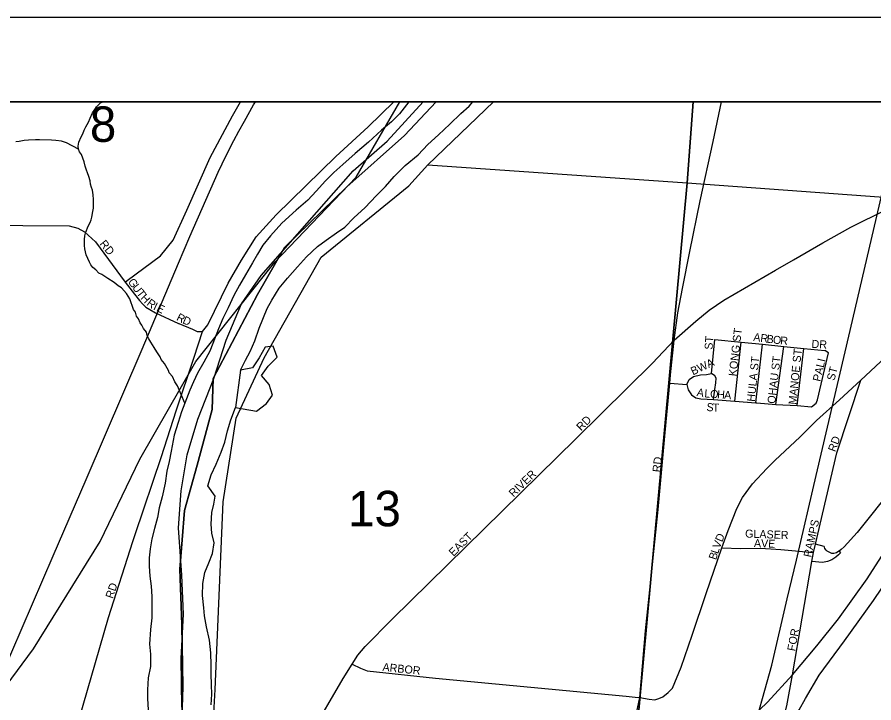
# Model space of a CAD drawing. Extents: x -209 to 4852, y 0 to 905.
# Drawn here: x 505.3 to 525.56, y 324.36 to 340.56 of the extents above; entities that cross this region are included whole.
import ezdxf

# ---------------------------------------------------------------- set-up
doc = ezdxf.new("R2010")
doc.units = 0
for name, color, linetype in [('Default', 7, 'Continuous'), ('GM_X_Airport_Location_Class_2', 7, 'Continuous'), ('GM_X_Airport_Location_Class_3', 7, 'Continuous'), ('GM_X_County_Road', 7, 'Continuous'), ('GM_X_County_Subdivision_Text', 7, 'Continuous'), ('GM_X_Major_Lake', 7, 'Continuous'), ('GM_X_Minor_Lake_Text', 7, 'Continuous'), ('GM_X_Minor_River', 7, 'Continuous'), ('GM_X_Rail_Line', 7, 'Continuous'), ('GM_X_Rail_Line_Text', 7, 'Continuous'), ('GM_X_Township_Road_Text', 7, 'Continuous'), ('GM_X_US_Location', 7, 'Continuous'), ('GM_X_US_Route', 7, 'Continuous'), ('SH_Data', 7, 'Continuous')]:
    doc.layers.add(name, color=color, linetype=linetype)

msp = doc.modelspace()

# ---------------------------------------------------------------- linework, layer by layer
at = {"layer": 'Default'}
msp.add_lwpolyline([(571.768, 202.559), (571.768, 338.559), (435.768, 338.559), (435.768, 202.559)], close=True, dxfattribs=at)
at = {"layer": 'GM_X_Airport_Location_Class_2'}
for points in [[(507.902, 334.336), (508.692, 334.922), (508.985, 335.29), (509.315, 335.999), (509.863, 337.245), (510.392, 338.228), (510.581, 338.559)], [(508.092, 328.334), (508.715, 330.18), (509.06, 331.256), (509.481, 332.521), (509.685, 333.131), (509.811, 333.291), (510.292, 334.272), (510.603, 334.819), (510.955, 335.371), (511.423, 335.891), (512.838, 337.269), (513.601, 337.965), (514.208, 338.559)], [(519.715, 323.249), (519.834, 323.59), (520.021, 324.48), (520.155, 326.055), (520.3, 327.394), (520.455, 328.923), (520.622, 330.744), (520.732, 331.912), (520.751, 332.109), (520.839, 332.928), (520.922, 333.569), (521.03, 334.144), (521.208, 335.019), (521.451, 336.216), (521.757, 337.62), (521.955, 338.559)], [(523.657, 334.828), (524.35, 335.228), (525.014, 335.595), (525.857, 336.016), (526.185, 336.212), (526.291, 336.318), (526.472, 336.504), (526.624, 336.708), (526.788, 336.995), (527.387, 338.109), (527.521, 338.334), (527.658, 338.481), (527.765, 338.559)], [(499.786, 333.145), (499.786, 333.145), (500.334, 333.382), (500.624, 333.587), (500.947, 333.923), (501.514, 334.839), (501.736, 335.116), (502.086, 335.394), (502.464, 335.564), (502.903, 335.668), (504.329, 335.64), (506.529, 335.63), (506.737, 335.574), (506.888, 335.489), (507.148, 335.253), (507.852, 334.299), (507.902, 334.336)], [(512.226, 323.589), (513.009, 324.929), (513.219, 325.267), (513.353, 325.48), (513.531, 325.687), (514.169, 326.332), (518.508, 330.597), (520.321, 332.384), (520.839, 332.928), (521.352, 333.375), (521.665, 333.631), (522.007, 333.871), (523.229, 334.582), (523.657, 334.828)], [(507.852, 334.299), (508.072, 334.009), (508.189, 333.862), (508.26, 333.786), (508.341, 333.709), (508.437, 333.649), (508.574, 333.573), (509.113, 333.323)], [(509.113, 333.323), (509.122, 333.319), (509.442, 333.182), (509.559, 333.131), (509.685, 333.131)], [(519.913, 324.491), (520.021, 324.48), (520.241, 324.441), (520.382, 324.428), (520.477, 324.455), (520.57, 324.496), (520.698, 324.6), (520.795, 324.704), (520.998, 325.199), (521.261, 325.954), (521.592, 326.94), (521.962, 328.02), (522.11, 328.428), (522.319, 328.948), (522.451, 329.21), (522.691, 329.531), (523.028, 329.896), (523.227, 330.089), (523.808, 330.637), (524.204, 331.025), (524.742, 331.516), (525.247, 331.978), (526.54, 333.187)], [(521.135, 331.882), (521.189, 331.993), (521.294, 332.068), (521.462, 332.104), (521.598, 332.113), (521.718, 332.14), (521.799, 332.94)], [(521.799, 332.94), (522.421, 332.881), (522.925, 332.83), (523.428, 332.779), (523.902, 332.731), (524.399, 332.681)], [(522.267, 331.484), (522.421, 332.881)], [(522.767, 331.446), (522.925, 332.83)], [(523.242, 331.409), (523.428, 332.779)], [(523.743, 331.379), (523.902, 332.731)], [(524.085, 331.354), (524.194, 331.437), (524.224, 331.515), (524.483, 332.627), (524.399, 332.681)], [(521.763, 331.524), (521.799, 331.761), (521.823, 331.915), (521.826, 332.029), (521.796, 332.083), (521.718, 332.14)], [(520.732, 331.912), (521.135, 331.882)], [(521.135, 331.882), (521.168, 331.755), (521.243, 331.637), (521.345, 331.563), (521.467, 331.541), (521.763, 331.524), (522.267, 331.484), (522.767, 331.446), (522.794, 331.444), (523.242, 331.409), (523.743, 331.379), (524.085, 331.354)], [(523.222, 323.192), (523.502, 324.283), (523.636, 325.016), (524.095, 327.698), (524.13, 327.908), (524.175, 328.106), (524.68, 330.266), (525.247, 331.978)], [(503.856, 313.234), (504.046, 313.362), (504.197, 313.663), (504.53, 314.568), (504.788, 315.633), (504.917, 316.375), (505.38, 318.516), (505.961, 320.453), (506.267, 321.322), (506.357, 321.685), (506.469, 322.321), (506.657, 323.59), (507.46, 326.374), (508.038, 328.172), (508.092, 328.334)], [(521.962, 328.02), (522.41, 328.006), (522.881, 328.011), (523.358, 327.978), (524.13, 327.908)], [(513.219, 325.267), (513.422, 325.172), (513.577, 325.112), (515.19, 324.94), (519.702, 324.51), (519.913, 324.491)]]:
    msp.add_lwpolyline(points, dxfattribs=at)
at = {"layer": 'GM_X_County_Road'}
for points in [[(509.262, 331.441), (509.094, 331.85), (509.028, 331.942), (508.97, 332.066), (508.896, 332.151), (508.874, 332.212), (508.787, 332.374), (508.706, 332.467), (508.684, 332.529), (508.604, 332.652), (508.538, 332.753), (508.457, 332.876), (508.414, 332.954), (508.37, 333.038), (508.357, 333.115), (508.29, 333.2), (508.247, 333.277), (508.21, 333.339), (508.167, 333.431), (508.123, 333.493), (508.094, 333.585), (508.05, 333.654), (507.965, 333.9), (507.885, 334.031), (507.766, 334.163), (507.684, 334.211), (507.595, 334.289), (507.445, 334.384), (507.303, 334.479), (507.227, 334.511), (507.161, 334.588), (507.086, 334.644), (507.042, 334.705), (507.013, 334.767), (506.934, 334.944), (506.899, 335.081), (506.893, 335.165), (506.895, 335.226), (506.889, 335.302), (506.899, 335.393), (506.916, 335.454), (506.94, 335.521), (506.965, 335.582), (506.997, 335.649), (507.029, 335.709), (507.053, 335.769), (507.062, 335.83), (507.088, 335.966), (507.105, 336.042), (507.107, 336.103), (507.101, 336.186), (507.103, 336.247), (507.098, 336.361), (507.078, 336.468), (507.056, 336.53), (507.036, 336.614), (507.022, 336.69), (506.994, 336.79), (506.959, 336.882), (506.937, 336.943), (506.909, 337.035), (506.881, 337.142), (506.817, 337.311), (506.773, 337.38), (506.752, 337.442), (506.738, 337.51), (506.756, 337.601), (506.812, 337.729), (506.852, 337.804), (506.884, 337.887), (506.924, 337.97), (506.988, 338.074), (507.028, 338.172), (507.077, 338.3), (507.132, 338.375), (507.172, 338.442), (507.273, 338.531), (507.326, 338.559)], [(506.752, 337.442), (506.466, 337.586), (506.346, 337.627), (506.217, 337.645), (506.11, 337.655), (505.829, 337.662), (505.73, 337.657), (505.57, 337.653), (505.464, 337.641), (505.349, 337.621), (505.265, 337.615)]]:
    msp.add_lwpolyline(points, dxfattribs=at)
at = {"layer": 'GM_X_County_Subdivision_Text'}
msp.add_lwpolyline([(523.682, 324.002), (523.789, 324.191), (523.943, 324.458), (524.267, 325.01), (524.867, 325.822), (525.548, 326.771), (526.123, 327.628), (526.695, 328.548), (527.097, 329.318), (527.296, 329.788), (527.142, 330.203)], dxfattribs=at)
at = {"layer": 'GM_X_Major_Lake'}
msp.add_line((510.582, 332.214), (510.459, 331.334), dxfattribs=at)
for points in [[(514.564, 338.559), (514.343, 338.277), (514.149, 338.083), (513.918, 337.89), (513.609, 337.607), (513.292, 337.34), (512.999, 337.079), (512.79, 336.886), (512.589, 336.692), (512.372, 336.445), (512.171, 336.236), (511.9, 335.998), (511.561, 335.693), (511.289, 335.394), (511.11, 335.169), (510.985, 334.959), (510.867, 334.756), (510.702, 334.47), (510.553, 334.229), (510.42, 333.981), (510.285, 333.687), (510.159, 333.439), (510.063, 333.19), (509.983, 332.986), (509.855, 332.669), (509.714, 332.406), (509.565, 332.15), (509.469, 331.939), (509.382, 331.743), (509.262, 331.441), (509.182, 331.23), (509.109, 330.98), (509.012, 330.678), (508.944, 330.299), (508.894, 330.057), (508.836, 329.83), (508.801, 329.549), (508.726, 329.223), (508.66, 328.966), (508.618, 328.739), (508.544, 328.474), (508.487, 328.232), (508.444, 327.997), (508.417, 327.785), (508.421, 327.587), (508.439, 327.351), (508.465, 327.114), (508.483, 326.871), (508.485, 326.612), (508.481, 326.361), (508.452, 326.088), (508.431, 325.746), (508.449, 325.503)], [(510.582, 332.214), (510.701, 332.455), (510.811, 332.658), (510.922, 332.914), (511.019, 333.209), (511.21, 333.677), (511.32, 333.872), (511.493, 334.158), (511.695, 334.39), (511.928, 334.659), (512.145, 334.898), (512.4, 335.137), (512.608, 335.292), (512.854, 335.462), (513.046, 335.595), (513.263, 335.819), (513.525, 336.058), (513.789, 336.334), (514.006, 336.558), (514.215, 336.797), (514.478, 337.05), (514.779, 337.303), (515.011, 337.55), (515.266, 337.78), (515.529, 338.034), (515.792, 338.28), (515.985, 338.458), (516.074, 338.559)], [(510.459, 331.334), (510.958, 331.248), (511.197, 331.426), (511.337, 331.629), (511.259, 331.881), (511.081, 332.09), (511.237, 332.315), (511.446, 332.524), (511.352, 332.784), (511.162, 332.758), (511.021, 332.509), (510.864, 332.269), (510.582, 332.214)], [(509.89, 324.311), (509.902, 324.562), (509.891, 324.783), (509.889, 325.041), (509.885, 325.247), (509.876, 325.536), (509.844, 325.833), (509.774, 326.154), (509.726, 326.413), (509.715, 326.603), (509.682, 326.893), (509.688, 327.174), (509.738, 327.432), (509.834, 327.666), (509.922, 327.885), (509.957, 328.135), (509.901, 328.364), (509.89, 328.577), (509.902, 328.851), (509.952, 329.047), (509.978, 329.237), (509.808, 329.484), (509.889, 329.741), (510.008, 329.997), (510.12, 330.276), (510.208, 330.518), (510.274, 330.783), (510.355, 331.04), (510.459, 331.334)], [(508.449, 325.503), (508.451, 325.214), (508.4, 324.948), (508.379, 324.667), (508.383, 324.462), (508.4, 324.188)]]:
    msp.add_lwpolyline(points, dxfattribs=at)
at = {"layer": 'GM_X_Minor_Lake_Text'}
msp.add_lwpolyline([(509.197, 324.254), (509.18, 325.404), (509.231, 326.45), (509.197, 327.376), (509.111, 328.49), (509.18, 329.362), (509.317, 330.22), (509.574, 331.06), (509.951, 332.021), (510.243, 332.929), (510.603, 333.787), (511.066, 334.456), (513.245, 336.925), (514.051, 337.628), (514.904, 338.559), (483.334, 338.559)], dxfattribs=at)
at = {"layer": 'GM_X_Minor_River'}
for points in [[(514.348, 338.559), (503.146, 338.559), (503.144, 323.396), (504.007, 323.372), (505.686, 325.628), (507.263, 328.166), (508.201, 330.11), (509.524, 332.419), (511.394, 334.77), (513.318, 336.779)], [(521.288, 338.559), (516.561, 338.559), (515.012, 337.073), (521.14, 336.64)], [(533.673, 338.559), (521.288, 338.559), (521.14, 336.64), (541.147, 335.189), (541.389, 336.783), (539.868, 337.25), (537.101, 337.946), (534.302, 338.536)], [(515.012, 337.073), (521.14, 336.64), (519.33, 316.881), (508.811, 317.806), (509.401, 318.976), (509.816, 321.695), (509.985, 324.669), (510.167, 329.104), (510.477, 331.083), (511.14, 332.51), (512.487, 334.885), (514.564, 336.574)], [(521.14, 336.64), (541.147, 335.189), (539.188, 315.131), (519.33, 316.881)]]:
    msp.add_lwpolyline(points, close=True, dxfattribs=at)
at = {"layer": 'GM_X_Rail_Line'}
for points in [[(527.741, 331.222), (527.441, 331.388), (527.395, 331.321), (526.326, 329.836), (525.513, 328.815), (525.166, 328.38), (524.857, 328.044), (524.788, 327.981), (524.736, 327.94), (524.733, 327.936), (524.673, 327.902), (524.61, 327.882), (524.562, 327.888), (524.534, 327.897), (524.458, 327.942), (524.431, 327.964), (524.402, 328), (524.389, 328.035), (524.385, 328.052), (524.175, 328.106)], [(524.736, 327.94), (524.767, 327.904), (524.725, 327.857), (524.662, 327.797), (524.564, 327.734), (524.464, 327.697), (524.341, 327.674), (524.095, 327.698)]]:
    msp.add_lwpolyline(points, dxfattribs=at)
at = {"layer": 'GM_X_Rail_Line_Text'}
msp.add_lwpolyline([(518.755, 320.948), (519.619, 321.506), (520.398, 322.048), (521.312, 322.744), (522.305, 323.661), (523.044, 324.37), (523.636, 325.016), (524.206, 325.699), (524.725, 326.342), (525.397, 327.287), (526.019, 328.252), (526.683, 329.371), (526.801, 329.585)], dxfattribs=at)
at = {"layer": 'GM_X_US_Location'}
for points in [[(505.054, 311.38), (506.05, 313.298), (506.965, 314.99), (507.648, 316.063), (508.269, 317.129), (508.736, 318.42), (508.957, 319.601), (509.054, 321.37), (509.164, 323.025), (509.215, 324.735), (509.192, 326.21), (509.143, 327.518), (509.254, 328.899), (509.557, 329.972), (509.911, 331.288), (509.933, 332.017), (510.983, 334.002), (511.621, 335.114), (513.093, 336.55), (514.461, 337.761), (515.21, 338.559), (475.437, 338.559)], [(505.054, 311.38), (506.05, 313.298), (506.965, 314.99), (507.648, 316.063), (508.269, 317.129), (508.736, 318.42), (508.957, 319.601), (509.054, 321.37), (509.164, 323.025), (509.215, 324.735), (509.192, 326.21), (509.143, 327.518), (509.254, 328.899), (509.557, 329.972), (509.911, 331.288), (509.933, 332.017), (510.983, 334.002), (511.621, 335.114), (513.093, 336.55), (514.461, 337.761), (515.21, 338.559), (475.437, 338.559)], [(527.841, 338.559), (515.21, 338.559), (514.461, 337.761), (513.093, 336.55), (511.621, 335.114), (510.983, 334.002), (509.933, 332.017), (509.911, 331.288), (509.557, 329.972), (509.254, 328.899), (509.143, 327.518), (509.192, 326.21), (509.215, 324.735), (509.164, 323.025), (509.054, 321.37), (508.957, 319.601), (508.736, 318.42), (508.269, 317.129), (507.648, 316.063), (506.965, 314.99), (506.05, 313.298), (505.054, 311.38)]]:
    msp.add_lwpolyline(points, dxfattribs=at)
at = {"layer": 'GM_X_US_Route'}
for points in [[(504.93, 324.99), (506.153, 327.828), (506.931, 329.636), (508.252, 332.717), (509.114, 334.746), (509.382, 335.373), (510.051, 336.892), (510.244, 337.292), (510.426, 337.645), (510.544, 337.863), (510.672, 338.104), (510.888, 338.485), (510.934, 338.559)], [(519.918, 312.42), (519.993, 313.232), (520.083, 313.92), (520.229, 314.667), (520.941, 317.713), (521.152, 318.616), (521.368, 319.575), (521.543, 320.217), (521.684, 320.724), (522.13, 321.913), (522.637, 323.418), (523.144, 325.245), (523.51, 326.81), (523.727, 327.727), (524.195, 329.727), (525, 333.152), (526.259, 338.559)]]:
    msp.add_lwpolyline(points, dxfattribs=at)
at = {"layer": 'SH_Data'}
for p, q in [((433.768, 340.559), (573.768, 340.559)), ((435.768, 338.559), (571.768, 338.559))]:
    msp.add_line(p, q, dxfattribs=at)

# ---------------------------------------------------------------- texts
at = {"layer": 'GM_X_Airport_Location_Class_3'}
for s, height, rotation, p in [('RD', 0.1894, 308.6634, (507.239, 335.199)), ('G', 0.189, 307.482, (507.907, 334.298)), ('U', 0.189, 307.482, (508.008, 334.166)), ('T', 0.189, 307.482, (508.11, 334.034)), ('H', 0.189, 313.2317, (508.204, 333.912)), ('R', 0.189, 323.2999, (508.346, 333.766)), ('I', 0.189, 335.2707, (508.503, 333.655)), ('E', 0.189, 334.3757, (508.578, 333.62)), ('R', 0.189, 332.6204, (509.049, 333.406)), ('D', 0.189, 336.4532, (509.195, 333.331)), ('KONG ST', 0.1894, 83.3453, (522.309, 332.065)), ('A', 0.189, 352.3707, (522.7, 332.912)), ('R', 0.189, 352.3721, (522.865, 332.89)), ('ST', 0.1894, 86.1879, (521.742, 332.696)), ('B', 0.189, 352.3721, (523.013, 332.87)), ('O', 0.189, 352.349, (523.162, 332.851)), ('R', 0.189, 354.8404, (523.336, 332.827)), ('DR', 0.1894, 356.989, (524.08, 332.746)), ('MANOE ST', 0.1894, 84.3693, (523.726, 331.397)), ('BWA', 0.1894, 24.7693, (521.28, 332.093)), ('HULA ST', 0.1894, 84.0936, (522.742, 331.464)), ('OHAU ST', 0.1894, 83.3457, (523.226, 331.415)), ('PALI', 0.1894, 76.8671, (524.293, 331.935)), ('ST', 0.1894, 75.9605, (524.626, 331.957)), ('A', 0.189, 348.9816, (521.359, 331.61)), ('L', 0.189, 355.4446, (521.545, 331.575)), ('O', 0.189, 356.1082, (521.681, 331.565)), ('H', 0.189, 356.1082, (521.847, 331.553)), ('A', 0.189, 356.1082, (522.013, 331.542)), ('S', 0.189, 354.0339, (521.593, 331.256)), ('T', 0.189, 358.4999, (521.742, 331.241)), ('RD', 0.1894, 45, (518.636, 330.769)), ('RD', 0.1894, 69.7762, (524.645, 330.273)), ('RD', 0.1894, 83.9832, (520.51, 329.797)), ('RIVER', 0.1894, 44.2126, (517.037, 329.203)), ('RAMPS', 0.1894, 77.7333, (524.076, 327.783)), ('GLASER', 0.1894, 357.8809, (522.511, 328.263)), ('EAST', 0.1894, 44.9956, (515.619, 327.802)), ('D', 0.189, 67.7197, (521.971, 328.143)), ('AVE', 0.1894, 358.0261, (522.72, 328.037)), ('V', 0.189, 69.3391, (521.913, 327.989)), ('B', 0.189, 72.3867, (521.827, 327.721)), ('L', 0.189, 72.2043, (521.873, 327.864)), ('RD', 0.1894, 71.576, (507.561, 326.805)), ('FOR', 0.1894, 79.5065, (523.693, 325.567)), ('ARBOR', 0.1894, 354.0519, (513.932, 325.113))]:
    msp.add_text(s, height=height, rotation=rotation, dxfattribs=at).set_placement(p)
at = {"layer": 'GM_X_Township_Road_Text'}
for s, height, p in [('8', 0.837, (507.02, 337.612)), ('13', 0.8371, (513.128, 328.528))]:
    msp.add_text(s, height=height, rotation=0, dxfattribs=at).set_placement(p)

doc.saveas('drawing.dxf')
